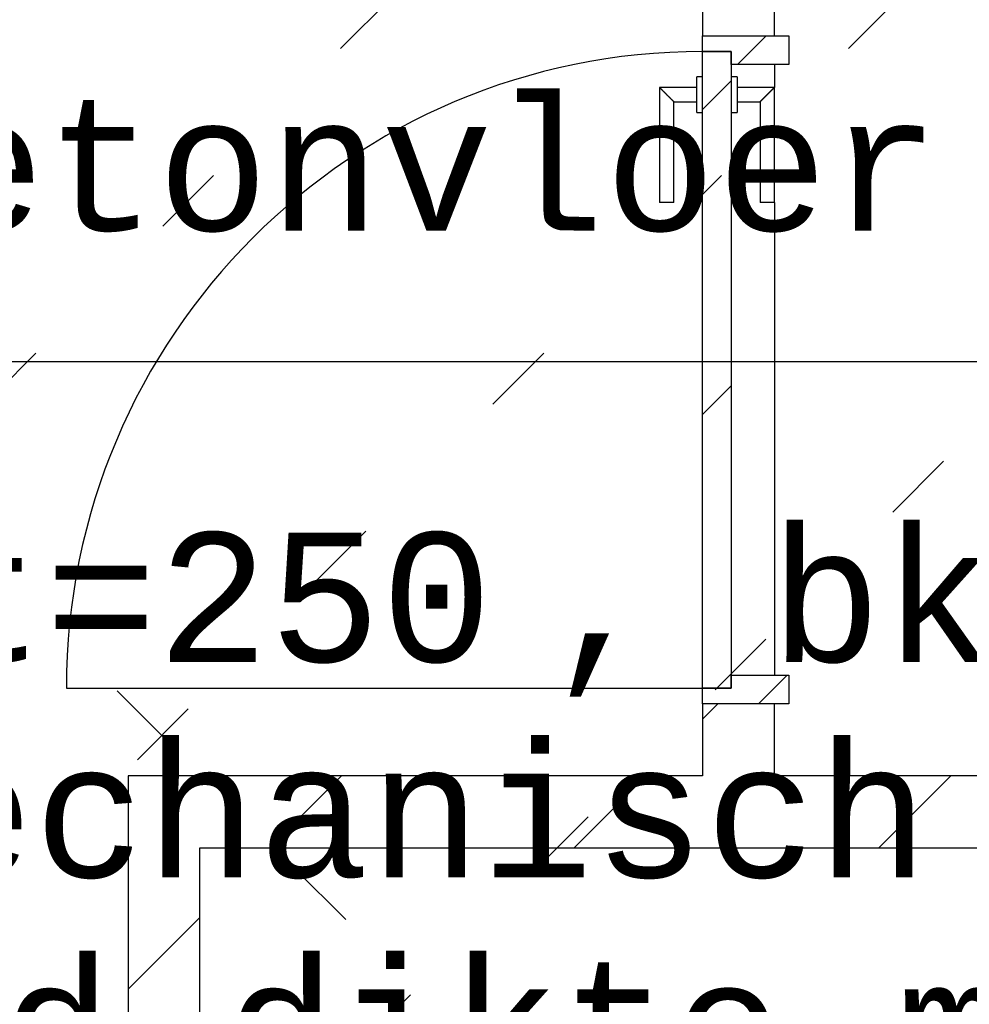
# Model space of a CAD drawing. Extents: x 2 to 87, y -108 to 11.
# Tile 260 of 352: x 35.58 to 36.9, y -35.15 to -33.78. Entities that reach past the tile are written whole.
import ezdxf

# ---------------------------------------------------------------- set-up
doc = ezdxf.new("R2010")
doc.units = 0
doc.header["$MEASUREMENT"] = 0
doc.linetypes.add('DOT', pattern=[0.25, 0, -0.25])
for name, color, linetype in [('16', 7, 'CONTINUOUS'), ('25', 7, 'CONTINUOUS'), ('30', 7, 'CONTINUOUS'), ('6', 7, 'CONTINUOUS'), ('8', 7, 'CONTINUOUS')]:
    doc.layers.add(name, color=color, linetype=linetype)
doc.styles.add('MONOTXT', font='MONOTXT', dxfattribs={"height": 0.2})

msp = doc.modelspace()

# ---------------------------------------------------------------- linework, layer by layer
at = {"layer": '16', "color": 3, "linetype": 'Continuous'}
msp.add_line((34.8825, -34.2509), (37.8825, -34.2509), dxfattribs=at)
at = {"layer": '16', "color": 62, "linetype": 'Continuous'}
msp.add_line((35.6416, -34.7055), (36.5276, -34.7055), dxfattribs=at)
msp.add_arc((36.5276, -34.7055), 0.886, 90, 180, dxfattribs=at)
at = {"layer": '25', "color": 62, "linetype": 'Continuous'}
for p, q in [((36.5276, -34.7488), (36.5489, -34.7275)), ((35.9246, -34.9275), (36.0246, -34.8275)), ((36.3489, -34.9275), (36.4489, -34.8275)), ((36.7731, -34.9275), (36.8731, -34.8275)), ((35.7276, -35.1245), (35.8276, -35.0245))]:
    msp.add_line(p, q, dxfattribs=at)
at = {"layer": '30', "color": 62, "linetype": 'Continuous'}
for p, q in [((36.5276, -33.8195), (36.5276, -33.7975)), ((36.6276, -33.7975), (36.6476, -33.7975)), ((36.6476, -33.7975), (36.6476, -33.8375)), ((36.5676, -33.8195), (36.5276, -33.8195)), ((36.5676, -33.8375), (36.5676, -33.8195)), ((36.6476, -33.8375), (36.5676, -33.8375)), ((36.5676, -34.6875), (36.6476, -34.6875)), ((36.5676, -34.7055), (36.5676, -34.6875)), ((36.6476, -34.6875), (36.6476, -34.7275)), ((36.5276, -34.7055), (36.5676, -34.7055)), ((36.5276, -34.7275), (36.5276, -34.7055)), ((36.6476, -34.7275), (36.6276, -34.7275))]:
    msp.add_line(p, q, dxfattribs=at)
at = {"layer": '6', "color": 62, "linetype": 'Continuous'}
for p, q in [((36.6276, -33.7975), (36.6276, -32.8075)), ((36.5276, -33.1075), (36.5276, -33.7975)), ((36.5276, -33.7975), (36.6276, -33.7975)), ((36.6276, -33.8375), (36.6276, -33.8695)), ((36.6276, -34.0295), (36.6276, -34.6875)), ((36.6276, -34.7275), (36.5276, -34.7275)), ((36.5276, -34.7275), (36.5276, -34.8275)), ((36.6276, -34.8275), (36.6276, -34.7275)), ((36.5276, -34.8275), (35.7276, -34.8275)), ((35.7276, -34.8275), (35.7276, -35.9525)), ((37.0776, -34.8275), (36.6276, -34.8275)), ((35.8276, -34.9275), (37.0776, -34.9275)), ((35.8276, -37.2275), (35.8276, -34.9275))]:
    msp.add_line(p, q, dxfattribs=at)
at = {"layer": '8', "color": 5, "linetype": 'DOT'}
for p, q in [((32.3112, -37.5275), (49.6276, -20.2111)), ((33.0183, -37.5275), (49.6276, -20.9182)), ((33.3276, -37.9253), (49.6276, -21.6253)), ((33.9626, -37.9974), (49.6276, -22.3324)), ((39.0005, -37.9974), (32.2489, -31.2458))]:
    msp.add_line(p, q, dxfattribs=at)
at = {"layer": '8', "color": 62, "linetype": 'Continuous'}
for p, q in [((36.5763, -33.8375), (36.6163, -33.7975)), ((36.5276, -33.8195), (36.5676, -33.8195)), ((36.5276, -34.7055), (36.5276, -33.8195)), ((36.5676, -33.8195), (36.5676, -34.7055)), ((36.5276, -33.8545), (36.5196, -33.8545)), ((36.5196, -33.9045), (36.5196, -33.8545)), ((36.5276, -33.9003), (36.5676, -33.8603)), ((36.5756, -33.8545), (36.5676, -33.8545)), ((36.5756, -33.8545), (36.5756, -33.9045)), ((36.5196, -33.8695), (36.4676, -33.8695)), ((36.4676, -33.8695), (36.4676, -34.0295)), ((36.6276, -33.8695), (36.5756, -33.8695)), ((36.6276, -34.0295), (36.6276, -33.8695)), ((36.4876, -33.8895), (36.5196, -33.8895)), ((36.4876, -34.0295), (36.4876, -33.8895)), ((36.5756, -33.8895), (36.6076, -33.8895)), ((36.6076, -33.8895), (36.6076, -34.0295)), ((36.5196, -33.9045), (36.5276, -33.9045)), ((36.5676, -33.9045), (36.5756, -33.9045)), ((36.4876, -34.0295), (36.4676, -34.0295)), ((36.6276, -34.0295), (36.6076, -34.0295)), ((36.5276, -34.3246), (36.5676, -34.2846)), ((36.6055, -34.7275), (36.6455, -34.6875)), ((36.5676, -34.7055), (36.5276, -34.7055))]:
    msp.add_line(p, q, dxfattribs=at)
for points in [[(36.4676, -33.8695), (36.4677, -33.8695), (36.4677, -33.8696), (36.4677, -33.8696), (36.4677, -33.8696), (36.4677, -33.8696), (36.4677, -33.8696), (36.4677, -33.8696), (36.4677, -33.8696), (36.4677, -33.8696), (36.4677, -33.8696), (36.4677, -33.8696), (36.4677, -33.8696), (36.4677, -33.8696), (36.4677, -33.8696), (36.4677, -33.8696), (36.4677, -33.8696), (36.4677, -33.8696), (36.4677, -33.8696), (36.4677, -33.8696), (36.4677, -33.8696), (36.4677, -33.8696), (36.4677, -33.8696), (36.4677, -33.8696), (36.4677, -33.8696), (36.4677, -33.8696), (36.4677, -33.8696), (36.4677, -33.8696), (36.4677, -33.8696), (36.4678, -33.8697), (36.4678, -33.8697), (36.4678, -33.8697), (36.4678, -33.8697), (36.4678, -33.8697), (36.4678, -33.8697), (36.4678, -33.8697), (36.4678, -33.8697), (36.4678, -33.8697), (36.4678, -33.8697), (36.4678, -33.8697), (36.4678, -33.8697), (36.4678, -33.8697), (36.4678, -33.8697), (36.4678, -33.8697), (36.4678, -33.8697), (36.4678, -33.8697), (36.4678, -33.8697), (36.4679, -33.8697), (36.4679, -33.8698), (36.4679, -33.8698), (36.4679, -33.8698), (36.4679, -33.8698), (36.4679, -33.8698), (36.4679, -33.8698), (36.4679, -33.8698), (36.4679, -33.8698), (36.4679, -33.8698), (36.4679, -33.8698), (36.4679, -33.8698), (36.4679, -33.8698), (36.4679, -33.8698), (36.4679, -33.8698), (36.4679, -33.8698), (36.468, -33.8699), (36.4681, -33.87), (36.4681, -33.87), (36.4681, -33.87), (36.4681, -33.87), (36.4681, -33.87), (36.4681, -33.87), (36.4681, -33.87), (36.4681, -33.87), (36.4681, -33.87), (36.4681, -33.87), (36.4681, -33.87), (36.4682, -33.87), (36.4682, -33.8701), (36.4682, -33.8701), (36.4682, -33.8701), (36.4682, -33.8701), (36.4682, -33.8701), (36.4682, -33.8701), (36.4682, -33.8701), (36.4682, -33.8701), (36.4682, -33.8701), (36.4682, -33.8701), (36.4683, -33.8702), (36.4683, -33.8702), (36.4683, -33.8702), (36.4683, -33.8702), (36.4683, -33.8702), (36.4683, -33.8702), (36.4683, -33.8702), (36.4683, -33.8702), (36.4683, -33.8702), (36.4683, -33.8702), (36.4684, -33.8703), (36.4684, -33.8703), (36.4684, -33.8703), (36.4684, -33.8703), (36.4684, -33.8703), (36.4684, -33.8703), (36.4684, -33.8703), (36.4684, -33.8703), (36.4684, -33.8703), (36.4684, -33.8703), (36.4685, -33.8704), (36.4685, -33.8704), (36.4685, -33.8704), (36.4685, -33.8704), (36.4685, -33.8704), (36.4685, -33.8704), (36.4685, -33.8704), (36.4685, -33.8704), (36.4686, -33.8705), (36.4686, -33.8705), (36.4686, -33.8705), (36.4686, -33.8705), (36.4686, -33.8705), (36.4686, -33.8705), (36.4686, -33.8705), (36.4686, -33.8705), (36.4686, -33.8705), (36.4687, -33.8706), (36.4687, -33.8706), (36.4687, -33.8706), (36.4687, -33.8706), (36.4687, -33.8706), (36.4687, -33.8706), (36.4687, -33.8706), (36.4687, -33.8706), (36.4688, -33.8707), (36.4688, -33.8707), (36.4688, -33.8707), (36.4688, -33.8707), (36.4688, -33.8707), (36.4688, -33.8707), (36.4688, -33.8707), (36.4688, -33.8707), (36.4689, -33.8708), (36.4689, -33.8708), (36.4689, -33.8708), (36.4689, -33.8708), (36.4689, -33.8708), (36.4689, -33.8708), (36.4689, -33.8708), (36.469, -33.8709), (36.469, -33.8709), (36.469, -33.8709), (36.469, -33.8709), (36.469, -33.8709), (36.469, -33.8709), (36.469, -33.8709), (36.4691, -33.871), (36.4692, -33.8711), (36.4692, -33.8711), (36.4692, -33.8711), (36.4692, -33.8711), (36.4692, -33.8711), (36.4692, -33.8711), (36.4692, -33.8711), (36.4693, -33.8712), (36.4693, -33.8712), (36.4693, -33.8712), (36.4693, -33.8712), (36.4693, -33.8712), (36.4693, -33.8712), (36.4693, -33.8712), (36.4694, -33.8713), (36.4694, -33.8713), (36.4694, -33.8713), (36.4694, -33.8713), (36.4694, -33.8713), (36.4694, -33.8713), (36.4695, -33.8714), (36.4695, -33.8714), (36.4695, -33.8714), (36.4695, -33.8714), (36.4695, -33.8714), (36.4695, -33.8714), (36.4696, -33.8715), (36.4696, -33.8715), (36.4696, -33.8715), (36.4696, -33.8715), (36.4696, -33.8715), (36.4696, -33.8715), (36.4697, -33.8716), (36.4697, -33.8716), (36.4697, -33.8716), (36.4697, -33.8716), (36.4697, -33.8716), (36.4697, -33.8716), (36.4698, -33.8717), (36.4698, -33.8717), (36.4698, -33.8717), (36.4698, -33.8717), (36.4698, -33.8717), (36.4698, -33.8717), (36.4699, -33.8718), (36.4699, -33.8718), (36.4699, -33.8718), (36.4699, -33.8718), (36.4699, -33.8718), (36.4699, -33.8718), (36.47, -33.8719), (36.47, -33.8719), (36.47, -33.8719), (36.47, -33.8719), (36.47, -33.8719), (36.4701, -33.872), (36.4701, -33.872), (36.4701, -33.872), (36.4701, -33.872), (36.4701, -33.872), (36.4701, -33.872), (36.4702, -33.8721), (36.4702, -33.8721), (36.4702, -33.8721), (36.4702, -33.8721), (36.4702, -33.8721), (36.4703, -33.8722), (36.4703, -33.8722), (36.4703, -33.8722), (36.4703, -33.8722), (36.4703, -33.8722), (36.4703, -33.8722), (36.4704, -33.8723), (36.4704, -33.8723), (36.4704, -33.8723), (36.4704, -33.8723), (36.4704, -33.8723), (36.4705, -33.8724), (36.4705, -33.8724), (36.4705, -33.8724), (36.4705, -33.8724), (36.4705, -33.8724), (36.4706, -33.8725), (36.4706, -33.8725), (36.4706, -33.8725), (36.4706, -33.8725), (36.4706, -33.8725), (36.4707, -33.8726), (36.4707, -33.8726), (36.4707, -33.8726), (36.4707, -33.8726), (36.4707, -33.8726), (36.4707, -33.8726), (36.4708, -33.8727), (36.4709, -33.8728), (36.4709, -33.8728), (36.4709, -33.8728), (36.4709, -33.8728), (36.471, -33.8729), (36.471, -33.8729), (36.471, -33.8729), (36.471, -33.8729), (36.471, -33.8729), (36.4711, -33.873), (36.4711, -33.873), (36.4711, -33.873), (36.4711, -33.873), (36.4711, -33.873), (36.4712, -33.8731), (36.4712, -33.8731), (36.4712, -33.8731), (36.4712, -33.8731), (36.4712, -33.8731), (36.4713, -33.8732), (36.4713, -33.8732), (36.4713, -33.8732), (36.4713, -33.8732), (36.4713, -33.8732), (36.4714, -33.8733), (36.4714, -33.8733), (36.4714, -33.8733), (36.4714, -33.8733), (36.4715, -33.8734), (36.4715, -33.8734), (36.4715, -33.8734), (36.4715, -33.8734), (36.4715, -33.8734), (36.4716, -33.8735), (36.4716, -33.8735), (36.4716, -33.8735), (36.4716, -33.8735), (36.4717, -33.8736), (36.4717, -33.8736), (36.4717, -33.8736), (36.4717, -33.8736), (36.4717, -33.8736), (36.4718, -33.8737), (36.4718, -33.8737), (36.4718, -33.8737), (36.4718, -33.8737), (36.4719, -33.8737), (36.4719, -33.8738), (36.4719, -33.8738), (36.4719, -33.8738), (36.4719, -33.8738), (36.472, -33.8739), (36.472, -33.8739), (36.472, -33.8739), (36.472, -33.8739), (36.4721, -33.874), (36.4721, -33.874), (36.4721, -33.874), (36.4721, -33.874), (36.4721, -33.874), (36.4722, -33.8741), (36.4722, -33.8741), (36.4722, -33.8741), (36.4722, -33.8741), (36.4723, -33.8742), (36.4723, -33.8742), (36.4723, -33.8742), (36.4723, -33.8742), (36.4724, -33.8743), (36.4724, -33.8743), (36.4724, -33.8743), (36.4724, -33.8743), (36.4724, -33.8743), (36.4725, -33.8744), (36.4725, -33.8744), (36.4725, -33.8744), (36.4725, -33.8744), (36.4726, -33.8745), (36.4726, -33.8745), (36.4726, -33.8745), (36.4726, -33.8745), (36.4727, -33.8746), (36.4727, -33.8746), (36.4727, -33.8746), (36.4727, -33.8746), (36.4728, -33.8747), (36.4728, -33.8747), (36.4728, -33.8747), (36.4728, -33.8747), (36.4728, -33.8747), (36.4729, -33.8748), (36.4729, -33.8748), (36.4729, -33.8748), (36.4729, -33.8748), (36.473, -33.8749), (36.4731, -33.875), (36.4731, -33.875), (36.4731, -33.875), (36.4731, -33.875), (36.4732, -33.8751), (36.4732, -33.8751), (36.4732, -33.8751), (36.4732, -33.8751), (36.4733, -33.8752), (36.4733, -33.8752), (36.4733, -33.8752), (36.4733, -33.8752), (36.4734, -33.8753), (36.4734, -33.8753), (36.4734, -33.8753), (36.4734, -33.8753), (36.4735, -33.8754), (36.4735, -33.8754), (36.4735, -33.8754), (36.4735, -33.8754), (36.4736, -33.8755), (36.4736, -33.8755), (36.4736, -33.8755), (36.4736, -33.8755), (36.4737, -33.8756), (36.4737, -33.8756), (36.4737, -33.8756), (36.4737, -33.8756), (36.4738, -33.8757), (36.4738, -33.8757), (36.4738, -33.8757), (36.4738, -33.8757), (36.4739, -33.8758), (36.4739, -33.8758), (36.4739, -33.8758), (36.4739, -33.8758), (36.474, -33.8759), (36.474, -33.8759), (36.474, -33.8759), (36.474, -33.8759), (36.4741, -33.876), (36.4741, -33.876), (36.4741, -33.876), (36.4741, -33.876), (36.4742, -33.8761), (36.4742, -33.8761), (36.4742, -33.8761), (36.4742, -33.8761), (36.4743, -33.8762), (36.4743, -33.8762), (36.4743, -33.8762), (36.4743, -33.8762), (36.4744, -33.8763), (36.4744, -33.8763), (36.4744, -33.8763), (36.4745, -33.8763), (36.4745, -33.8764), (36.4745, -33.8764), (36.4745, -33.8764), (36.4746, -33.8765), (36.4746, -33.8765), (36.4746, -33.8765), (36.4746, -33.8765), (36.4747, -33.8766), (36.4747, -33.8766), (36.4747, -33.8766), (36.4747, -33.8766), (36.4748, -33.8767), (36.4748, -33.8767), (36.4748, -33.8767), (36.4748, -33.8767), (36.4749, -33.8768), (36.4749, -33.8768), (36.4749, -33.8768), (36.4749, -33.8768), (36.475, -33.8769), (36.475, -33.8769), (36.475, -33.8769), (36.475, -33.8769), (36.4751, -33.877), (36.4751, -33.877), (36.4751, -33.877), (36.4752, -33.8771), (36.4752, -33.8771), (36.4752, -33.8771), (36.4752, -33.8771), (36.4753, -33.8772), (36.4753, -33.8772), (36.4753, -33.8772), (36.4753, -33.8772), (36.4754, -33.8773), (36.4754, -33.8773), (36.4754, -33.8773), (36.4754, -33.8773), (36.4755, -33.8774), (36.4755, -33.8774), (36.4755, -33.8774), (36.4756, -33.8775), (36.4757, -33.8776), (36.4757, -33.8776), (36.4757, -33.8776), (36.4757, -33.8776), (36.4758, -33.8777), (36.4758, -33.8777), (36.4758, -33.8777), (36.4758, -33.8777), (36.4759, -33.8778), (36.4759, -33.8778), (36.4759, -33.8778), (36.476, -33.8779), (36.476, -33.8779), (36.476, -33.8779), (36.476, -33.8779), (36.4761, -33.878), (36.4761, -33.878), (36.4761, -33.878), (36.4761, -33.878), (36.4762, -33.8781), (36.4762, -33.8781), (36.4762, -33.8781), (36.4763, -33.8782), (36.4763, -33.8782), (36.4763, -33.8782), (36.4763, -33.8782), (36.4764, -33.8783), (36.4764, -33.8783), (36.4764, -33.8783), (36.4764, -33.8783), (36.4765, -33.8784), (36.4765, -33.8784), (36.4765, -33.8784), (36.4766, -33.8785), (36.4766, -33.8785), (36.4766, -33.8785), (36.4766, -33.8785), (36.4767, -33.8786), (36.4767, -33.8786), (36.4767, -33.8786), (36.4767, -33.8786), (36.4768, -33.8787), (36.4768, -33.8787), (36.4768, -33.8787), (36.4769, -33.8788), (36.4769, -33.8788), (36.4769, -33.8788), (36.4769, -33.8788), (36.477, -33.8789), (36.477, -33.8789), (36.477, -33.8789), (36.477, -33.8789), (36.4771, -33.879), (36.4771, -33.879), (36.4771, -33.879), (36.4772, -33.8791), (36.4772, -33.8791), (36.4772, -33.8791), (36.4772, -33.8791), (36.4773, -33.8792), (36.4773, -33.8792), (36.4773, -33.8792), (36.4773, -33.8792), (36.4774, -33.8793), (36.4774, -33.8793), (36.4774, -33.8793), (36.4775, -33.8794), (36.4775, -33.8794), (36.4775, -33.8794), (36.4775, -33.8794), (36.4776, -33.8795), (36.4776, -33.8795), (36.4776, -33.8795), (36.4776, -33.8795), (36.4777, -33.8796), (36.4777, -33.8796), (36.4777, -33.8796), (36.4777, -33.8797), (36.4778, -33.8797), (36.4778, -33.8797), (36.4778, -33.8797), (36.4779, -33.8798), (36.4779, -33.8798), (36.4779, -33.8798), (36.4779, -33.8798), (36.478, -33.8799), (36.478, -33.8799), (36.478, -33.8799), (36.478, -33.88), (36.4781, -33.88), (36.4781, -33.88), (36.4781, -33.88), (36.4782, -33.8801), (36.4782, -33.8801), (36.4782, -33.8801), (36.4782, -33.8801), (36.4783, -33.8802), (36.4783, -33.8803), (36.4784, -33.8803), (36.4784, -33.8803), (36.4784, -33.8803), (36.4785, -33.8804), (36.4785, -33.8804), (36.4785, -33.8804), (36.4785, -33.8804), (36.4786, -33.8805), (36.4786, -33.8805), (36.4786, -33.8805), (36.4786, -33.8805), (36.4787, -33.8806), (36.4787, -33.8806), (36.4787, -33.8806), (36.4788, -33.8807), (36.4788, -33.8807), (36.4788, -33.8807), (36.4788, -33.8807), (36.4789, -33.8808), (36.4789, -33.8808), (36.4789, -33.8808), (36.4789, -33.8808), (36.479, -33.8809), (36.479, -33.8809), (36.479, -33.8809), (36.4791, -33.881), (36.4791, -33.881), (36.4791, -33.881), (36.4791, -33.881), (36.4792, -33.8811), (36.4792, -33.8811), (36.4792, -33.8811), (36.4792, -33.8811), (36.4793, -33.8812), (36.4793, -33.8812), (36.4793, -33.8812), (36.4794, -33.8813), (36.4794, -33.8813), (36.4794, -33.8813), (36.4794, -33.8813), (36.4795, -33.8814), (36.4795, -33.8814), (36.4795, -33.8814), (36.4795, -33.8814), (36.4796, -33.8815), (36.4796, -33.8815), (36.4796, -33.8815), (36.4796, -33.8815), (36.4797, -33.8816), (36.4797, -33.8816), (36.4797, -33.8816), (36.4798, -33.8817), (36.4798, -33.8817), (36.4798, -33.8817), (36.4798, -33.8817), (36.4799, -33.8818), (36.4799, -33.8818), (36.4799, -33.8818), (36.4799, -33.8818), (36.48, -33.8819), (36.48, -33.8819), (36.48, -33.8819), (36.48, -33.8819), (36.4801, -33.882), (36.4801, -33.882), (36.4801, -33.882), (36.4802, -33.8821), (36.4802, -33.8821), (36.4802, -33.8821), (36.4802, -33.8821), (36.4803, -33.8822), (36.4803, -33.8822), (36.4803, -33.8822), (36.4803, -33.8822), (36.4804, -33.8823), (36.4804, -33.8823), (36.4804, -33.8823), (36.4804, -33.8823), (36.4805, -33.8824), (36.4805, -33.8824), (36.4805, -33.8824), (36.4805, -33.8824), (36.4806, -33.8825), (36.4806, -33.8825), (36.4806, -33.8825), (36.4806, -33.8825), (36.4807, -33.8826), (36.4807, -33.8826), (36.4807, -33.8826), (36.4807, -33.8827), (36.4808, -33.8827), (36.4808, -33.8827), (36.4808, -33.8827), (36.4809, -33.8828), (36.481, -33.8829), (36.481, -33.8829), (36.481, -33.8829), (36.481, -33.8829), (36.4811, -33.883), (36.4811, -33.883), (36.4811, -33.883), (36.4811, -33.883), (36.4812, -33.8831), (36.4812, -33.8831), (36.4812, -33.8831), (36.4812, -33.8831), (36.4813, -33.8832), (36.4813, -33.8832), (36.4813, -33.8832), (36.4813, -33.8832), (36.4814, -33.8833), (36.4814, -33.8833), (36.4814, -33.8833), (36.4814, -33.8833), (36.4815, -33.8834), (36.4815, -33.8834), (36.4815, -33.8834), (36.4815, -33.8834), (36.4816, -33.8835), (36.4816, -33.8835), (36.4816, -33.8835), (36.4816, -33.8835), (36.4817, -33.8836), (36.4817, -33.8836), (36.4817, -33.8836), (36.4817, -33.8836), (36.4818, -33.8837), (36.4818, -33.8837), (36.4818, -33.8837), (36.4818, -33.8837), (36.4819, -33.8838), (36.4819, -33.8838), (36.4819, -33.8838), (36.4819, -33.8838), (36.482, -33.8839), (36.482, -33.8839), (36.482, -33.8839), (36.482, -33.8839), (36.4821, -33.884), (36.4821, -33.884), (36.4821, -33.884), (36.4821, -33.884), (36.4822, -33.8841), (36.4822, -33.8841), (36.4822, -33.8841), (36.4822, -33.8841), (36.4823, -33.8842), (36.4823, -33.8842), (36.4823, -33.8842), (36.4823, -33.8842), (36.4824, -33.8843), (36.4824, -33.8843), (36.4824, -33.8843), (36.4824, -33.8843), (36.4825, -33.8844), (36.4825, -33.8844), (36.4825, -33.8844), (36.4825, -33.8844), (36.4825, -33.8844), (36.4826, -33.8845), (36.4826, -33.8845), (36.4826, -33.8845), (36.4826, -33.8845), (36.4827, -33.8846), (36.4827, -33.8846), (36.4827, -33.8846), (36.4827, -33.8846), (36.4828, -33.8847), (36.4828, -33.8847), (36.4828, -33.8847), (36.4828, -33.8847), (36.4828, -33.8848), (36.4829, -33.8848), (36.4829, -33.8848), (36.4829, -33.8848), (36.4829, -33.8848), (36.483, -33.8849), (36.483, -33.8849), (36.483, -33.8849), (36.483, -33.8849), (36.4831, -33.885), (36.4831, -33.885), (36.4831, -33.885), (36.4831, -33.885), (36.4831, -33.885), (36.4832, -33.8851), (36.4832, -33.8851), (36.4832, -33.8851), (36.4832, -33.8851), (36.4833, -33.8853), (36.4834, -33.8853), (36.4834, -33.8853), (36.4834, -33.8853), (36.4834, -33.8853), (36.4835, -33.8854), (36.4835, -33.8854), (36.4835, -33.8854), (36.4835, -33.8854), (36.4835, -33.8855), (36.4836, -33.8855), (36.4836, -33.8855), (36.4836, -33.8855), (36.4836, -33.8855), (36.4837, -33.8856), (36.4837, -33.8856), (36.4837, -33.8856), (36.4837, -33.8856), (36.4837, -33.8856), (36.4838, -33.8857), (36.4838, -33.8857), (36.4838, -33.8857), (36.4838, -33.8857), (36.4839, -33.8858), (36.4839, -33.8858), (36.4839, -33.8858), (36.4839, -33.8858), (36.4839, -33.8858), (36.484, -33.8859), (36.484, -33.8859), (36.484, -33.8859), (36.484, -33.8859), (36.484, -33.8859), (36.4841, -33.886), (36.4841, -33.886), (36.4841, -33.886), (36.4841, -33.886), (36.4841, -33.886), (36.4842, -33.8861), (36.4842, -33.8861), (36.4842, -33.8861), (36.4842, -33.8861), (36.4843, -33.8861), (36.4843, -33.8862), (36.4843, -33.8862), (36.4843, -33.8862), (36.4843, -33.8862), (36.4844, -33.8863), (36.4844, -33.8863), (36.4844, -33.8863), (36.4844, -33.8863), (36.4844, -33.8863), (36.4845, -33.8864), (36.4845, -33.8864), (36.4845, -33.8864), (36.4845, -33.8864), (36.4845, -33.8864), (36.4845, -33.8864), (36.4846, -33.8865), (36.4846, -33.8865), (36.4846, -33.8865), (36.4846, -33.8865), (36.4846, -33.8865), (36.4847, -33.8866), (36.4847, -33.8866), (36.4847, -33.8866), (36.4847, -33.8866), (36.4847, -33.8866), (36.4848, -33.8867), (36.4848, -33.8867), (36.4848, -33.8867), (36.4848, -33.8867), (36.4848, -33.8867), (36.4849, -33.8868), (36.4849, -33.8868), (36.4849, -33.8868), (36.4849, -33.8868), (36.4849, -33.8868), (36.4849, -33.8869), (36.485, -33.8869), (36.485, -33.8869), (36.485, -33.8869), (36.485, -33.8869), (36.485, -33.8869), (36.4851, -33.887), (36.4851, -33.887), (36.4851, -33.887), (36.4851, -33.887), (36.4851, -33.887), (36.4851, -33.8871), (36.4852, -33.8871), (36.4852, -33.8871), (36.4852, -33.8871), (36.4852, -33.8871), (36.4852, -33.8871), (36.4853, -33.8872), (36.4854, -33.8873), (36.4854, -33.8873), (36.4854, -33.8873), (36.4854, -33.8873), (36.4854, -33.8873), (36.4854, -33.8873), (36.4855, -33.8874), (36.4855, -33.8874), (36.4855, -33.8874), (36.4855, -33.8874), (36.4855, -33.8874), (36.4855, -33.8874), (36.4856, -33.8875), (36.4856, -33.8875), (36.4856, -33.8875), (36.4856, -33.8875), (36.4856, -33.8875), (36.4856, -33.8875), (36.4857, -33.8876), (36.4857, -33.8876), (36.4857, -33.8876), (36.4857, -33.8876), (36.4857, -33.8876), (36.4857, -33.8876), (36.4858, -33.8877), (36.4858, -33.8877), (36.4858, -33.8877), (36.4858, -33.8877), (36.4858, -33.8877), (36.4858, -33.8877), (36.4859, -33.8878), (36.4859, -33.8878), (36.4859, -33.8878), (36.4859, -33.8878), (36.4859, -33.8878), (36.4859, -33.8878), (36.4859, -33.8878), (36.486, -33.8879), (36.486, -33.8879), (36.486, -33.8879), (36.486, -33.8879), (36.486, -33.8879), (36.486, -33.8879), (36.486, -33.8879), (36.4861, -33.888), (36.4861, -33.888), (36.4861, -33.888), (36.4861, -33.888), (36.4861, -33.888), (36.4861, -33.888), (36.4861, -33.888), (36.4862, -33.8881), (36.4862, -33.8881), (36.4862, -33.8881), (36.4862, -33.8881), (36.4862, -33.8881), (36.4862, -33.8881), (36.4862, -33.8881), (36.4863, -33.8882), (36.4863, -33.8882), (36.4863, -33.8882), (36.4863, -33.8882), (36.4863, -33.8882), (36.4863, -33.8882), (36.4863, -33.8882), (36.4864, -33.8883), (36.4864, -33.8883), (36.4864, -33.8883), (36.4864, -33.8883), (36.4864, -33.8883), (36.4864, -33.8883), (36.4864, -33.8883), (36.4864, -33.8883), (36.4865, -33.8884), (36.4865, -33.8884), (36.4865, -33.8884), (36.4865, -33.8884), (36.4865, -33.8884), (36.4865, -33.8884), (36.4865, -33.8884), (36.4865, -33.8884), (36.4866, -33.8885), (36.4866, -33.8885), (36.4866, -33.8885), (36.4866, -33.8885), (36.4866, -33.8885), (36.4866, -33.8885), (36.4866, -33.8885), (36.4866, -33.8885), (36.4866, -33.8886), (36.4867, -33.8886), (36.4867, -33.8886), (36.4867, -33.8886), (36.4867, -33.8886), (36.4867, -33.8886), (36.4867, -33.8886), (36.4867, -33.8886), (36.4867, -33.8886), (36.4868, -33.8887), (36.4869, -33.8888), (36.4869, -33.8888), (36.4869, -33.8888), (36.4869, -33.8888), (36.4869, -33.8888), (36.4869, -33.8888), (36.4869, -33.8888), (36.4869, -33.8888), (36.4869, -33.8888), (36.4869, -33.8888), (36.487, -33.8889), (36.487, -33.8889), (36.487, -33.8889), (36.487, -33.8889), (36.487, -33.8889), (36.487, -33.8889), (36.487, -33.8889), (36.487, -33.8889), (36.487, -33.8889), (36.487, -33.8889), (36.4871, -33.889), (36.4871, -33.889), (36.4871, -33.889), (36.4871, -33.889), (36.4871, -33.889), (36.4871, -33.889), (36.4871, -33.889), (36.4871, -33.889), (36.4871, -33.889), (36.4871, -33.889), (36.4871, -33.889), (36.4871, -33.889), (36.4872, -33.8891), (36.4872, -33.8891), (36.4872, -33.8891), (36.4872, -33.8891), (36.4872, -33.8891), (36.4872, -33.8891), (36.4872, -33.8891), (36.4872, -33.8891), (36.4872, -33.8891), (36.4872, -33.8891), (36.4872, -33.8891), (36.4872, -33.8891), (36.4872, -33.8891), (36.4873, -33.8892), (36.4873, -33.8892), (36.4873, -33.8892), (36.4873, -33.8892), (36.4873, -33.8892), (36.4873, -33.8892), (36.4873, -33.8892), (36.4873, -33.8892), (36.4873, -33.8892), (36.4873, -33.8892), (36.4873, -33.8892), (36.4873, -33.8892), (36.4873, -33.8892), (36.4873, -33.8892), (36.4873, -33.8892), (36.4874, -33.8893), (36.4874, -33.8893), (36.4874, -33.8893), (36.4874, -33.8893), (36.4874, -33.8893), (36.4874, -33.8893), (36.4874, -33.8893), (36.4874, -33.8893), (36.4874, -33.8893), (36.4874, -33.8893), (36.4874, -33.8893), (36.4874, -33.8893), (36.4874, -33.8893), (36.4874, -33.8893), (36.4874, -33.8893), (36.4874, -33.8893), (36.4874, -33.8893), (36.4874, -33.8893), (36.4874, -33.8893), (36.4875, -33.8894), (36.4875, -33.8895), (36.4876, -33.8895)], [(36.6076, -33.8895), (36.6077, -33.8895), (36.6077, -33.8894), (36.6077, -33.8894), (36.6077, -33.8894), (36.6077, -33.8894), (36.6077, -33.8894), (36.6077, -33.8894), (36.6077, -33.8894), (36.6077, -33.8894), (36.6077, -33.8894), (36.6077, -33.8894), (36.6077, -33.8894), (36.6077, -33.8894), (36.6077, -33.8894), (36.6077, -33.8894), (36.6077, -33.8894), (36.6077, -33.8894), (36.6077, -33.8894), (36.6077, -33.8894), (36.6077, -33.8894), (36.6077, -33.8894), (36.6077, -33.8894), (36.6077, -33.8894), (36.6077, -33.8894), (36.6077, -33.8894), (36.6077, -33.8894), (36.6077, -33.8894), (36.6077, -33.8894), (36.6078, -33.8893), (36.6078, -33.8893), (36.6078, -33.8893), (36.6078, -33.8893), (36.6078, -33.8893), (36.6078, -33.8893), (36.6078, -33.8893), (36.6078, -33.8893), (36.6078, -33.8893), (36.6078, -33.8893), (36.6078, -33.8893), (36.6078, -33.8893), (36.6078, -33.8893), (36.6078, -33.8893), (36.6078, -33.8893), (36.6078, -33.8893), (36.6078, -33.8893), (36.6078, -33.8893), (36.6078, -33.8893), (36.6079, -33.8892), (36.6079, -33.8892), (36.6079, -33.8892), (36.6079, -33.8892), (36.6079, -33.8892), (36.6079, -33.8892), (36.6079, -33.8892), (36.6079, -33.8892), (36.6079, -33.8892), (36.6079, -33.8892), (36.6079, -33.8892), (36.6079, -33.8892), (36.6079, -33.8892), (36.6079, -33.8892), (36.6079, -33.8892), (36.608, -33.8891), (36.6081, -33.889), (36.6081, -33.889), (36.6081, -33.889), (36.6081, -33.889), (36.6081, -33.889), (36.6081, -33.889), (36.6081, -33.889), (36.6081, -33.889), (36.6081, -33.889), (36.6081, -33.889), (36.6081, -33.889), (36.6081, -33.889), (36.6082, -33.8889), (36.6082, -33.8889), (36.6082, -33.8889), (36.6082, -33.8889), (36.6082, -33.8889), (36.6082, -33.8889), (36.6082, -33.8889), (36.6082, -33.8889), (36.6082, -33.8889), (36.6082, -33.8889), (36.6083, -33.8888), (36.6083, -33.8888), (36.6083, -33.8888), (36.6083, -33.8888), (36.6083, -33.8888), (36.6083, -33.8888), (36.6083, -33.8888), (36.6083, -33.8888), (36.6083, -33.8888), (36.6083, -33.8888), (36.6084, -33.8887), (36.6084, -33.8887), (36.6084, -33.8887), (36.6084, -33.8887), (36.6084, -33.8887), (36.6084, -33.8887), (36.6084, -33.8887), (36.6084, -33.8887), (36.6084, -33.8887), (36.6084, -33.8887), (36.6085, -33.8886), (36.6085, -33.8886), (36.6085, -33.8886), (36.6085, -33.8886), (36.6085, -33.8886), (36.6085, -33.8886), (36.6085, -33.8886), (36.6085, -33.8886), (36.6086, -33.8886), (36.6086, -33.8885), (36.6086, -33.8885), (36.6086, -33.8885), (36.6086, -33.8885), (36.6086, -33.8885), (36.6086, -33.8885), (36.6086, -33.8885), (36.6086, -33.8885), (36.6087, -33.8884), (36.6087, -33.8884), (36.6087, -33.8884), (36.6087, -33.8884), (36.6087, -33.8884), (36.6087, -33.8884), (36.6087, -33.8884), (36.6087, -33.8884), (36.6088, -33.8883), (36.6088, -33.8883), (36.6088, -33.8883), (36.6088, -33.8883), (36.6088, -33.8883), (36.6088, -33.8883), (36.6088, -33.8883), (36.6088, -33.8883), (36.6089, -33.8882), (36.6089, -33.8882), (36.6089, -33.8882), (36.6089, -33.8882), (36.6089, -33.8882), (36.6089, -33.8882), (36.6089, -33.8882), (36.609, -33.8881), (36.609, -33.8881), (36.609, -33.8881), (36.609, -33.8881), (36.609, -33.8881), (36.609, -33.8881), (36.609, -33.8881), (36.6091, -33.888), (36.6092, -33.8879), (36.6092, -33.8879), (36.6092, -33.8879), (36.6092, -33.8879), (36.6092, -33.8879), (36.6092, -33.8879), (36.6092, -33.8879), (36.6093, -33.8878), (36.6093, -33.8878), (36.6093, -33.8878), (36.6093, -33.8878), (36.6093, -33.8878), (36.6093, -33.8878), (36.6093, -33.8878), (36.6094, -33.8877), (36.6094, -33.8877), (36.6094, -33.8877), (36.6094, -33.8877), (36.6094, -33.8877), (36.6094, -33.8877), (36.6095, -33.8876), (36.6095, -33.8876), (36.6095, -33.8876), (36.6095, -33.8876), (36.6095, -33.8876), (36.6095, -33.8876), (36.6096, -33.8875), (36.6096, -33.8875), (36.6096, -33.8875), (36.6096, -33.8875), (36.6096, -33.8875), (36.6096, -33.8875), (36.6097, -33.8874), (36.6097, -33.8874), (36.6097, -33.8874), (36.6097, -33.8874), (36.6097, -33.8874), (36.6097, -33.8874), (36.6098, -33.8873), (36.6098, -33.8873), (36.6098, -33.8873), (36.6098, -33.8873), (36.6098, -33.8873), (36.6098, -33.8873), (36.6099, -33.8872), (36.6099, -33.8872), (36.6099, -33.8872), (36.6099, -33.8872), (36.6099, -33.8872), (36.6099, -33.8872), (36.61, -33.8871), (36.61, -33.8871), (36.61, -33.8871), (36.61, -33.8871), (36.61, -33.8871), (36.6101, -33.8871), (36.6101, -33.887), (36.6101, -33.887), (36.6101, -33.887), (36.6101, -33.887), (36.6101, -33.887), (36.6102, -33.8869), (36.6102, -33.8869), (36.6102, -33.8869), (36.6102, -33.8869), (36.6102, -33.8869), (36.6103, -33.8869), (36.6103, -33.8868), (36.6103, -33.8868), (36.6103, -33.8868), (36.6103, -33.8868), (36.6103, -33.8868), (36.6104, -33.8867), (36.6104, -33.8867), (36.6104, -33.8867), (36.6104, -33.8867), (36.6104, -33.8867), (36.6105, -33.8866), (36.6105, -33.8866), (36.6105, -33.8866), (36.6105, -33.8866), (36.6105, -33.8866), (36.6106, -33.8865), (36.6106, -33.8865), (36.6106, -33.8865), (36.6106, -33.8865), (36.6106, -33.8865), (36.6107, -33.8864), (36.6107, -33.8864), (36.6107, -33.8864), (36.6107, -33.8864), (36.6107, -33.8864), (36.6107, -33.8864), (36.6108, -33.8863), (36.6109, -33.8862), (36.6109, -33.8862), (36.6109, -33.8862), (36.6109, -33.8862), (36.611, -33.8861), (36.611, -33.8861), (36.611, -33.8861), (36.611, -33.8861), (36.611, -33.8861), (36.6111, -33.886), (36.6111, -33.886), (36.6111, -33.886), (36.6111, -33.886), (36.6111, -33.886), (36.6112, -33.8859), (36.6112, -33.8859), (36.6112, -33.8859), (36.6112, -33.8859), (36.6112, -33.8859), (36.6113, -33.8858), (36.6113, -33.8858), (36.6113, -33.8858), (36.6113, -33.8858), (36.6113, -33.8858), (36.6114, -33.8857), (36.6114, -33.8857), (36.6114, -33.8857), (36.6114, -33.8857), (36.6115, -33.8856), (36.6115, -33.8856), (36.6115, -33.8856), (36.6115, -33.8856), (36.6115, -33.8856), (36.6116, -33.8855), (36.6116, -33.8855), (36.6116, -33.8855), (36.6116, -33.8855), (36.6117, -33.8855), (36.6117, -33.8854), (36.6117, -33.8854), (36.6117, -33.8854), (36.6117, -33.8854), (36.6118, -33.8853), (36.6118, -33.8853), (36.6118, -33.8853), (36.6118, -33.8853), (36.6118, -33.8853), (36.6119, -33.8852), (36.6119, -33.8852), (36.6119, -33.8852), (36.6119, -33.8852), (36.612, -33.8851), (36.612, -33.8851), (36.612, -33.8851), (36.612, -33.8851), (36.6121, -33.885), (36.6121, -33.885), (36.6121, -33.885), (36.6121, -33.885), (36.6121, -33.885), (36.6122, -33.8849), (36.6122, -33.8849), (36.6122, -33.8849), (36.6122, -33.8849), (36.6123, -33.8848), (36.6123, -33.8848), (36.6123, -33.8848), (36.6123, -33.8848), (36.6124, -33.8848), (36.6124, -33.8847), (36.6124, -33.8847), (36.6124, -33.8847), (36.6124, -33.8847), (36.6125, -33.8846), (36.6125, -33.8846), (36.6125, -33.8846), (36.6125, -33.8846), (36.6126, -33.8845), (36.6126, -33.8845), (36.6126, -33.8845), (36.6126, -33.8845), (36.6127, -33.8844), (36.6127, -33.8844), (36.6127, -33.8844), (36.6127, -33.8844), (36.6127, -33.8844), (36.6128, -33.8843), (36.6128, -33.8843), (36.6128, -33.8843), (36.6128, -33.8843), (36.6129, -33.8842), (36.6129, -33.8842), (36.6129, -33.8842), (36.6129, -33.8842), (36.613, -33.8841), (36.6131, -33.884), (36.6131, -33.884), (36.6131, -33.884), (36.6131, -33.884), (36.6132, -33.8839), (36.6132, -33.8839), (36.6132, -33.8839), (36.6132, -33.8839), (36.6133, -33.8838), (36.6133, -33.8838), (36.6133, -33.8838), (36.6133, -33.8838), (36.6134, -33.8837), (36.6134, -33.8837), (36.6134, -33.8837), (36.6134, -33.8837), (36.6135, -33.8836), (36.6135, -33.8836), (36.6135, -33.8836), (36.6135, -33.8836), (36.6136, -33.8835), (36.6136, -33.8835), (36.6136, -33.8835), (36.6136, -33.8835), (36.6137, -33.8834), (36.6137, -33.8834), (36.6137, -33.8834), (36.6137, -33.8834), (36.6138, -33.8833), (36.6138, -33.8833), (36.6138, -33.8833), (36.6138, -33.8833), (36.6139, -33.8832), (36.6139, -33.8832), (36.6139, -33.8832), (36.6139, -33.8832), (36.614, -33.8831), (36.614, -33.8831), (36.614, -33.8831), (36.614, -33.8831), (36.6141, -33.883), (36.6141, -33.883), (36.6141, -33.883), (36.6141, -33.883), (36.6142, -33.8829), (36.6142, -33.8829), (36.6142, -33.8829), (36.6142, -33.8829), (36.6143, -33.8828), (36.6143, -33.8828), (36.6143, -33.8828), (36.6143, -33.8828), (36.6144, -33.8827), (36.6144, -33.8827), (36.6144, -33.8827), (36.6145, -33.8827), (36.6145, -33.8826), (36.6145, -33.8826), (36.6145, -33.8826), (36.6146, -33.8825), (36.6146, -33.8825), (36.6146, -33.8825), (36.6146, -33.8825), (36.6147, -33.8824), (36.6147, -33.8824), (36.6147, -33.8824), (36.6147, -33.8824), (36.6148, -33.8823), (36.6148, -33.8823), (36.6148, -33.8823), (36.6148, -33.8823), (36.6149, -33.8822), (36.6149, -33.8822), (36.6149, -33.8822), (36.6149, -33.8822), (36.615, -33.8821), (36.615, -33.8821), (36.615, -33.8821), (36.615, -33.8821), (36.6151, -33.882), (36.6151, -33.882), (36.6151, -33.882), (36.6152, -33.8819), (36.6152, -33.8819), (36.6152, -33.8819), (36.6152, -33.8819), (36.6153, -33.8818), (36.6153, -33.8818), (36.6153, -33.8818), (36.6153, -33.8818), (36.6154, -33.8817), (36.6154, -33.8817), (36.6154, -33.8817), (36.6154, -33.8817), (36.6155, -33.8816), (36.6155, -33.8816), (36.6155, -33.8816), (36.6156, -33.8815), (36.6157, -33.8814), (36.6157, -33.8814), (36.6157, -33.8814), (36.6157, -33.8814), (36.6158, -33.8813), (36.6158, -33.8813), (36.6158, -33.8813), (36.6158, -33.8813), (36.6159, -33.8812), (36.6159, -33.8812), (36.6159, -33.8812), (36.616, -33.8811), (36.616, -33.8811), (36.616, -33.8811), (36.616, -33.8811), (36.6161, -33.881), (36.6161, -33.881), (36.6161, -33.881), (36.6161, -33.881), (36.6162, -33.8809), (36.6162, -33.8809), (36.6162, -33.8809), (36.6163, -33.8808), (36.6163, -33.8808), (36.6163, -33.8808), (36.6163, -33.8808), (36.6164, -33.8807), (36.6164, -33.8807), (36.6164, -33.8807), (36.6164, -33.8807), (36.6165, -33.8806), (36.6165, -33.8806), (36.6165, -33.8806), (36.6166, -33.8805), (36.6166, -33.8805), (36.6166, -33.8805), (36.6166, -33.8805), (36.6167, -33.8804), (36.6167, -33.8804), (36.6167, -33.8804), (36.6167, -33.8804), (36.6168, -33.8803), (36.6168, -33.8803), (36.6168, -33.8803), (36.6169, -33.8803), (36.6169, -33.8802), (36.6169, -33.8802), (36.6169, -33.8802), (36.617, -33.8801), (36.617, -33.8801), (36.617, -33.8801), (36.617, -33.8801), (36.6171, -33.88), (36.6171, -33.88), (36.6171, -33.88), (36.6172, -33.88), (36.6172, -33.8799), (36.6172, -33.8799), (36.6172, -33.8799), (36.6173, -33.8798), (36.6173, -33.8798), (36.6173, -33.8798), (36.6173, -33.8798), (36.6174, -33.8797), (36.6174, -33.8797), (36.6174, -33.8797), (36.6175, -33.8797), (36.6175, -33.8796), (36.6175, -33.8796), (36.6175, -33.8796), (36.6176, -33.8795), (36.6176, -33.8795), (36.6176, -33.8795), (36.6176, -33.8795), (36.6177, -33.8794), (36.6177, -33.8794), (36.6177, -33.8794), (36.6177, -33.8794), (36.6178, -33.8793), (36.6178, -33.8793), (36.6178, -33.8793), (36.6179, -33.8792), (36.6179, -33.8792), (36.6179, -33.8792), (36.6179, -33.8792), (36.618, -33.8791), (36.618, -33.8791), (36.618, -33.8791), (36.618, -33.8791), (36.6181, -33.879), (36.6181, -33.879), (36.6181, -33.879), (36.6182, -33.8789), (36.6182, -33.8789), (36.6182, -33.8789), (36.6182, -33.8789), (36.6183, -33.8788), (36.6184, -33.8787), (36.6184, -33.8787), (36.6184, -33.8787), (36.6185, -33.8786), (36.6185, -33.8786), (36.6185, -33.8786), (36.6185, -33.8786), (36.6186, -33.8785), (36.6186, -33.8785), (36.6186, -33.8785), (36.6186, -33.8785), (36.6187, -33.8784), (36.6187, -33.8784), (36.6187, -33.8784), (36.6188, -33.8783), (36.6188, -33.8783), (36.6188, -33.8783), (36.6188, -33.8783), (36.6189, -33.8782), (36.6189, -33.8782), (36.6189, -33.8782), (36.6189, -33.8782), (36.619, -33.8781), (36.619, -33.8781), (36.619, -33.8781), (36.6191, -33.878), (36.6191, -33.878), (36.6191, -33.878), (36.6191, -33.878), (36.6192, -33.8779), (36.6192, -33.8779), (36.6192, -33.8779), (36.6192, -33.8779), (36.6193, -33.8778), (36.6193, -33.8778), (36.6193, -33.8778), (36.6194, -33.8777), (36.6194, -33.8777), (36.6194, -33.8777), (36.6194, -33.8777), (36.6195, -33.8776), (36.6195, -33.8776), (36.6195, -33.8776), (36.6195, -33.8776), (36.6196, -33.8775), (36.6196, -33.8775), (36.6196, -33.8775), (36.6196, -33.8775), (36.6197, -33.8774), (36.6197, -33.8774), (36.6197, -33.8774), (36.6198, -33.8773), (36.6198, -33.8773), (36.6198, -33.8773), (36.6198, -33.8773), (36.6199, -33.8772), (36.6199, -33.8772), (36.6199, -33.8772), (36.6199, -33.8772), (36.62, -33.8771), (36.62, -33.8771), (36.62, -33.8771), (36.62, -33.8771), (36.6201, -33.877), (36.6201, -33.877), (36.6201, -33.877), (36.6202, -33.8769), (36.6202, -33.8769), (36.6202, -33.8769), (36.6202, -33.8769), (36.6203, -33.8768), (36.6203, -33.8768), (36.6203, -33.8768), (36.6203, -33.8768), (36.6204, -33.8767), (36.6204, -33.8767), (36.6204, -33.8767), (36.6204, -33.8767), (36.6205, -33.8766), (36.6205, -33.8766), (36.6205, -33.8766), (36.6205, -33.8766), (36.6206, -33.8765), (36.6206, -33.8765), (36.6206, -33.8765), (36.6206, -33.8765), (36.6207, -33.8764), (36.6207, -33.8764), (36.6207, -33.8764), (36.6207, -33.8763), (36.6208, -33.8763), (36.6208, -33.8763), (36.6208, -33.8763), (36.6209, -33.8762), (36.621, -33.8761), (36.621, -33.8761), (36.621, -33.8761), (36.621, -33.8761), (36.6211, -33.876), (36.6211, -33.876), (36.6211, -33.876), (36.6211, -33.876), (36.6212, -33.8759), (36.6212, -33.8759), (36.6212, -33.8759), (36.6212, -33.8759), (36.6213, -33.8758), (36.6213, -33.8758), (36.6213, -33.8758), (36.6213, -33.8758), (36.6214, -33.8757), (36.6214, -33.8757), (36.6214, -33.8757), (36.6214, -33.8757), (36.6215, -33.8756), (36.6215, -33.8756), (36.6215, -33.8756), (36.6215, -33.8756), (36.6216, -33.8755), (36.6216, -33.8755), (36.6216, -33.8755), (36.6216, -33.8755), (36.6217, -33.8754), (36.6217, -33.8754), (36.6217, -33.8754), (36.6217, -33.8754), (36.6218, -33.8753), (36.6218, -33.8753), (36.6218, -33.8753), (36.6218, -33.8753), (36.6219, -33.8752), (36.6219, -33.8752), (36.6219, -33.8752), (36.6219, -33.8752), (36.622, -33.8751), (36.622, -33.8751), (36.622, -33.8751), (36.622, -33.8751), (36.6221, -33.875), (36.6221, -33.875), (36.6221, -33.875), (36.6221, -33.875), (36.6222, -33.8749), (36.6222, -33.8749), (36.6222, -33.8749), (36.6222, -33.8749), (36.6223, -33.8748), (36.6223, -33.8748), (36.6223, -33.8748), (36.6223, -33.8748), (36.6224, -33.8747), (36.6224, -33.8747), (36.6224, -33.8747), (36.6224, -33.8747), (36.6225, -33.8747), (36.6225, -33.8746), (36.6225, -33.8746), (36.6225, -33.8746), (36.6225, -33.8746), (36.6226, -33.8745), (36.6226, -33.8745), (36.6226, -33.8745), (36.6226, -33.8745), (36.6227, -33.8744), (36.6227, -33.8744), (36.6227, -33.8744), (36.6227, -33.8744), (36.6228, -33.8743), (36.6228, -33.8743), (36.6228, -33.8743), (36.6228, -33.8743), (36.6228, -33.8743), (36.6229, -33.8742), (36.6229, -33.8742), (36.6229, -33.8742), (36.6229, -33.8742), (36.623, -33.8741), (36.623, -33.8741), (36.623, -33.8741), (36.623, -33.8741), (36.6231, -33.874), (36.6231, -33.874), (36.6231, -33.874), (36.6231, -33.874), (36.6231, -33.874), (36.6232, -33.8739), (36.6232, -33.8739), (36.6232, -33.8739), (36.6232, -33.8739), (36.6233, -33.8738), (36.6233, -33.8738), (36.6233, -33.8738), (36.6233, -33.8738), (36.6233, -33.8737), (36.6234, -33.8737), (36.6234, -33.8737), (36.6234, -33.8737), (36.6234, -33.8737), (36.6235, -33.8736), (36.6235, -33.8736), (36.6235, -33.8736), (36.6235, -33.8736), (36.6235, -33.8736), (36.6236, -33.8735), (36.6236, -33.8735), (36.6236, -33.8735), (36.6236, -33.8735), (36.6237, -33.8734), (36.6237, -33.8734), (36.6237, -33.8734), (36.6237, -33.8734), (36.6237, -33.8734), (36.6238, -33.8733), (36.6238, -33.8733), (36.6238, -33.8733), (36.6238, -33.8733), (36.6239, -33.8732), (36.6239, -33.8732), (36.6239, -33.8732), (36.6239, -33.8732), (36.6239, -33.8732), (36.624, -33.8731), (36.624, -33.8731), (36.624, -33.8731), (36.624, -33.8731), (36.624, -33.8731), (36.6241, -33.873), (36.6241, -33.873), (36.6241, -33.873), (36.6241, -33.873), (36.6241, -33.873), (36.6242, -33.8729), (36.6242, -33.8729), (36.6242, -33.8729), (36.6242, -33.8729), (36.6243, -33.8729), (36.6243, -33.8728), (36.6243, -33.8728), (36.6243, -33.8728), (36.6243, -33.8728), (36.6244, -33.8727), (36.6244, -33.8727), (36.6244, -33.8727), (36.6244, -33.8727), (36.6244, -33.8727), (36.6245, -33.8726), (36.6245, -33.8726), (36.6245, -33.8726), (36.6245, -33.8726), (36.6245, -33.8726), (36.6245, -33.8726), (36.6246, -33.8725), (36.6246, -33.8725), (36.6246, -33.8725), (36.6246, -33.8725), (36.6246, -33.8725), (36.6247, -33.8724), (36.6247, -33.8724), (36.6247, -33.8724), (36.6247, -33.8724), (36.6247, -33.8724), (36.6248, -33.8723), (36.6248, -33.8723), (36.6248, -33.8723), (36.6248, -33.8723), (36.6248, -33.8723), (36.6249, -33.8722), (36.6249, -33.8722), (36.6249, -33.8722), (36.6249, -33.8722), (36.6249, -33.8722), (36.6249, -33.8722), (36.625, -33.8721), (36.625, -33.8721), (36.625, -33.8721), (36.625, -33.8721), (36.625, -33.8721), (36.6251, -33.872), (36.6251, -33.872), (36.6251, -33.872), (36.6251, -33.872), (36.6251, -33.872), (36.6251, -33.872), (36.6252, -33.8719), (36.6252, -33.8719), (36.6252, -33.8719), (36.6252, -33.8719), (36.6252, -33.8719), (36.6253, -33.8718), (36.6254, -33.8717), (36.6254, -33.8717), (36.6254, -33.8717), (36.6254, -33.8717), (36.6254, -33.8717), (36.6254, -33.8717), (36.6255, -33.8716), (36.6255, -33.8716), (36.6255, -33.8716), (36.6255, -33.8716), (36.6255, -33.8716), (36.6255, -33.8716), (36.6256, -33.8715), (36.6256, -33.8715), (36.6256, -33.8715), (36.6256, -33.8715), (36.6256, -33.8715), (36.6256, -33.8715), (36.6257, -33.8714), (36.6257, -33.8714), (36.6257, -33.8714), (36.6257, -33.8714), (36.6257, -33.8714), (36.6257, -33.8714), (36.6258, -33.8713), (36.6258, -33.8713), (36.6258, -33.8713), (36.6258, -33.8713), (36.6258, -33.8713), (36.6258, -33.8713), (36.6259, -33.8712), (36.6259, -33.8712), (36.6259, -33.8712), (36.6259, -33.8712), (36.6259, -33.8712), (36.6259, -33.8712), (36.6259, -33.8712), (36.626, -33.8711), (36.626, -33.8711), (36.626, -33.8711), (36.626, -33.8711), (36.626, -33.8711), (36.626, -33.8711), (36.626, -33.8711), (36.6261, -33.871), (36.6261, -33.871), (36.6261, -33.871), (36.6261, -33.871), (36.6261, -33.871), (36.6261, -33.871), (36.6261, -33.871), (36.6262, -33.8709), (36.6262, -33.8709), (36.6262, -33.8709), (36.6262, -33.8709), (36.6262, -33.8709), (36.6262, -33.8709), (36.6262, -33.8709), (36.6263, -33.8708), (36.6263, -33.8708), (36.6263, -33.8708), (36.6263, -33.8708), (36.6263, -33.8708), (36.6263, -33.8708), (36.6263, -33.8708), (36.6264, -33.8707), (36.6264, -33.8707), (36.6264, -33.8707), (36.6264, -33.8707), (36.6264, -33.8707), (36.6264, -33.8707), (36.6264, -33.8707), (36.6264, -33.8707), (36.6265, -33.8706), (36.6265, -33.8706), (36.6265, -33.8706), (36.6265, -33.8706), (36.6265, -33.8706), (36.6265, -33.8706), (36.6265, -33.8706), (36.6265, -33.8706), (36.6266, -33.8705), (36.6266, -33.8705), (36.6266, -33.8705), (36.6266, -33.8705), (36.6266, -33.8705), (36.6266, -33.8705), (36.6266, -33.8705), (36.6266, -33.8705), (36.6266, -33.8705), (36.6267, -33.8704), (36.6267, -33.8704), (36.6267, -33.8704), (36.6267, -33.8704), (36.6267, -33.8704), (36.6267, -33.8704), (36.6267, -33.8704), (36.6267, -33.8704), (36.6268, -33.8703), (36.6269, -33.8702), (36.6269, -33.8702), (36.6269, -33.8702), (36.6269, -33.8702), (36.6269, -33.8702), (36.6269, -33.8702), (36.6269, -33.8702), (36.6269, -33.8702), (36.6269, -33.8702), (36.6269, -33.8702), (36.627, -33.8701), (36.627, -33.8701), (36.627, -33.8701), (36.627, -33.8701), (36.627, -33.8701), (36.627, -33.8701), (36.627, -33.8701), (36.627, -33.8701), (36.627, -33.8701), (36.627, -33.8701), (36.6271, -33.87), (36.6271, -33.87), (36.6271, -33.87), (36.6271, -33.87), (36.6271, -33.87), (36.6271, -33.87), (36.6271, -33.87), (36.6271, -33.87), (36.6271, -33.87), (36.6271, -33.87), (36.6271, -33.87), (36.6271, -33.87), (36.6272, -33.8699), (36.6272, -33.8699), (36.6272, -33.8699), (36.6272, -33.8699), (36.6272, -33.8699), (36.6272, -33.8699), (36.6272, -33.8699), (36.6272, -33.8699), (36.6272, -33.8699), (36.6272, -33.8699), (36.6272, -33.8699), (36.6272, -33.8699), (36.6272, -33.8699), (36.6273, -33.8698), (36.6273, -33.8698), (36.6273, -33.8698), (36.6273, -33.8698), (36.6273, -33.8698), (36.6273, -33.8698), (36.6273, -33.8698), (36.6273, -33.8698), (36.6273, -33.8698), (36.6273, -33.8698), (36.6273, -33.8698), (36.6273, -33.8698), (36.6273, -33.8698), (36.6273, -33.8698), (36.6273, -33.8698), (36.6274, -33.8697), (36.6274, -33.8697), (36.6274, -33.8697), (36.6274, -33.8697), (36.6274, -33.8697), (36.6274, -33.8697), (36.6274, -33.8697), (36.6274, -33.8697), (36.6274, -33.8697), (36.6274, -33.8697), (36.6274, -33.8697), (36.6274, -33.8697), (36.6274, -33.8697), (36.6274, -33.8697), (36.6274, -33.8697), (36.6274, -33.8697), (36.6274, -33.8697), (36.6274, -33.8697), (36.6274, -33.8697), (36.6275, -33.8696), (36.6275, -33.8695), (36.6276, -33.8695)]]:
    msp.add_lwpolyline(points, dxfattribs=at)

# ---------------------------------------------------------------- texts
at = {"layer": '16', "color": 3, "linetype": 'Continuous', "style": 'MONOTXT'}
for s, p in [('betonvloer i.h.w.', (35.3005, -34.0689)), ('ht=250', (35.3005, -34.6689)), (', bk=peil ', (36.3097, -34.6689))]:
    msp.add_text(s, height=0.18, dxfattribs=at).set_placement(p)
at = {"layer": '8', "color": 7, "linetype": 'Continuous', "style": 'MONOTXT'}
for s, p in [('op mechanisch verdicht', (34.8173, -34.9689)), ('zandbed dikte min. 200mm', (34.6156, -35.2689))]:
    msp.add_text(s, height=0.18, dxfattribs=at).set_placement(p)

doc.saveas('drawing.dxf')
